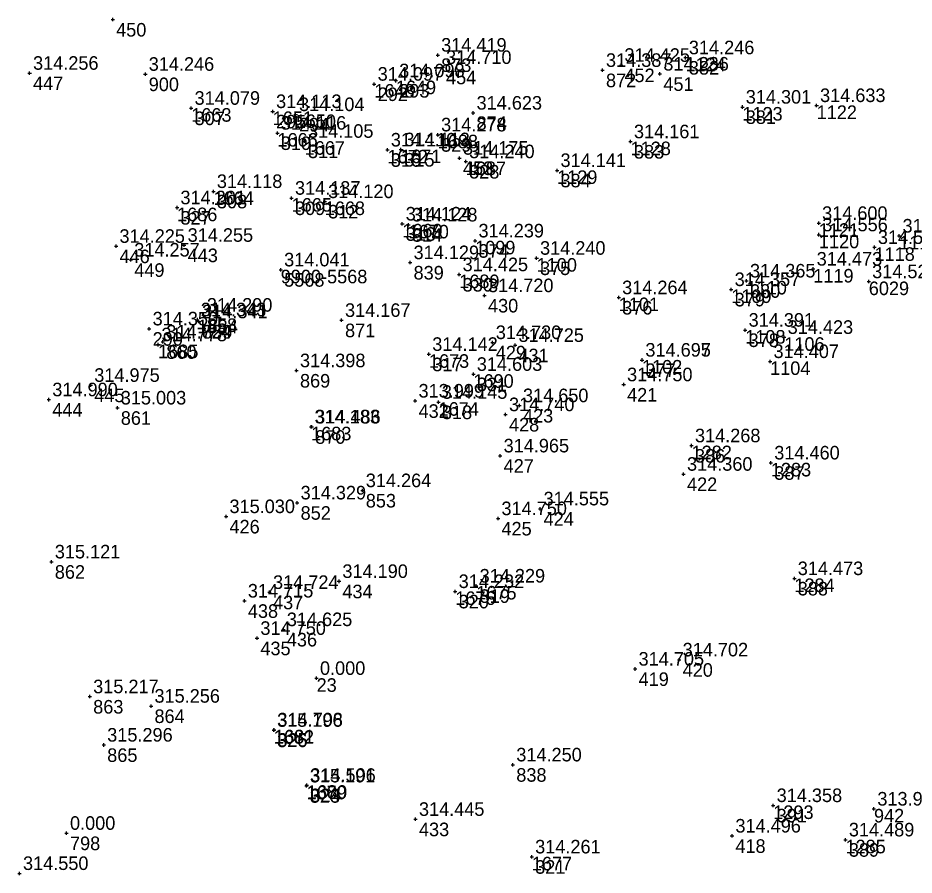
# Model space of a CAD drawing. Extents: x -829398 to -819400, y -1074439 to -1067977.
# Drawn here: x -820710.8 to -820631.3, y -1069001.6 to -1068925.7 of the extents above; entities that cross this region are included whole.
import ezdxf

# ---------------------------------------------------------------- set-up
doc = ezdxf.new("R2010")
doc.units = 0
for name, color, linetype in [('Vrstva 60', 7, 'Continuous'), ('Vrstva 61', 7, 'Continuous'), ('Čísla bodů_doměření_2012', 7, 'Continuous')]:
    doc.layers.add(name, color=color, linetype=linetype)

# ---------------------------------------------------------------- blocks, each defined once
blk = doc.blocks.new('BOD')
at = {"layer": 'Čísla bodů_doměření_2012'}
for p, q in [((-0.15, 0), (0.15, 0)), ((0, -0.15), (0, 0.15))]:
    blk.add_line(p, q, dxfattribs=at)

msp = doc.modelspace()

# ---------------------------------------------------------------- block references
at = {"layer": 'Vrstva 60'}
for p in [(-820702.353, -1068925.887), (-820673.553, -1068929.023), (-820651.602, -1068929.255), (-820651.602, -1068929.255), (-820673.119, -1068930.111), (-820657.313, -1068929.925), (-820709.715, -1068930.627), (-820699.465, -1068930.718), (-820658.948, -1068930.373), (-820653.865, -1068930.697), (-820679.177, -1068931.595), (-820679.177, -1068931.595), (-820677.271, -1068931.291), (-820677.271, -1068931.291), (-820695.402, -1068933.727), (-820695.402, -1068933.727), (-820688.182, -1068934.019), (-820688.182, -1068934.019), (-820670.414, -1068934.155), (-820646.563, -1068933.627), (-820646.563, -1068933.627), (-820639.98, -1068933.487), (-820686.146, -1068934.286), (-820686.146, -1068934.286), (-820687.765, -1068935.932), (-820687.765, -1068935.932), (-820673.557, -1068936.084), (-820673.557, -1068936.084), (-820685.353, -1068936.653), (-820685.353, -1068936.653), (-820656.469, -1068936.692), (-820656.469, -1068936.692), (-820678.013, -1068937.423), (-820678.013, -1068937.423), (-820676.811, -1068937.399), (-820676.811, -1068937.399), (-820671.62, -1068938.149), (-820671.073, -1068938.459), (-820671.073, -1068938.459), (-820662.979, -1068939.239), (-820662.979, -1068939.239), (-820693.425, -1068941.099), (-820693.425, -1068941.099), (-820686.505, -1068941.693), (-820686.505, -1068941.693), (-820683.572, -1068941.994), (-820683.572, -1068941.994), (-820696.655, -1068942.539), (-820696.655, -1068942.539), (-820676.695, -1068943.976), (-820676.695, -1068943.976), (-820676.139, -1068944.06), (-820676.139, -1068944.06), (-820639.799, -1068943.924), (-820639.779, -1068944.933), (-820632.669, -1068945.041), (-820702.058, -1068945.955), (-820696.016, -1068945.864), (-820670.243, -1068945.475), (-820670.243, -1068945.475), (-820634.853, -1068946.053), (-820700.745, -1068947.169), (-820675.997, -1068947.401), (-820664.791, -1068947.009), (-820664.791, -1068947.009), (-820687.466, -1068948.039), (-820687.466, -1068948.039), (-820671.652, -1068948.468), (-820671.652, -1068948.468), (-820640.277, -1068947.969), (-820646.187, -1068949.024), (-820646.187, -1068949.024), (-820635.361, -1068949.085), (-820647.543, -1068949.782), (-820647.543, -1068949.782), (-820669.401, -1068950.323), (-820657.517, -1068950.503), (-820657.517, -1068950.503), (-820694.849, -1068952.462), (-820694.308, -1068952.052), (-820699.12, -1068953.267), (-820694.73, -1068952.633), (-820682.071, -1068952.514), (-820646.309, -1068953.382), (-820646.309, -1068953.382), (-820642.848, -1068954.017), (-820698.336, -1068954.672), (-820697.906, -1068954.429), (-820668.712, -1068954.477), (-820666.703, -1068954.73), (-820674.341, -1068955.523), (-820674.341, -1068955.523), (-820655.456, -1068956.032), (-820655.456, -1068956.032), (-820644.105, -1068956.157), (-820686.062, -1068956.972), (-820670.395, -1068957.292), (-820670.395, -1068957.292), (-820704.291, -1068958.266), (-820657.08, -1068958.212), (-820708.009, -1068959.543), (-820701.941, -1068960.272), (-820675.556, -1068959.656), (-820673.487, -1068959.769), (-820673.487, -1068959.769), (-820666.302, -1068960.068), (-820667.539, -1068960.863), (-820684.775, -1068961.946), (-820684.716, -1068961.952), (-820651.063, -1068963.618), (-820651.063, -1068963.618), (-820668.018, -1068964.515), (-820644.037, -1068965.14), (-820644.037, -1068965.14), (-820651.767, -1068966.138), (-820680.232, -1068967.594), (-820686.006, -1068968.679), (-820692.309, -1068969.892), (-820664.476, -1068969.206), (-820668.21, -1068970.073), (-820707.787, -1068973.904), (-820641.955, -1068975.383), (-820641.955, -1068975.383), (-820682.304, -1068975.633), (-820670.143, -1068976.041), (-820670.143, -1068976.041), (-820688.451, -1068976.607), (-820672.001, -1068976.527), (-820672.001, -1068976.527), (-820690.681, -1068977.368), (-820687.227, -1068979.9), (-820689.57, -1068980.676), (-820652.155, -1068982.581), (-820656.059, -1068983.397), (-820684.29, -1068984.22), (-820704.386, -1068985.844), (-820698.956, -1068986.681), (-820688.09, -1068988.818), (-820688.09, -1068988.818), (-820688.06, -1068988.779), (-820688.06, -1068988.779), (-820703.143, -1068990.127), (-820666.894, -1068991.881), (-820685.188, -1068993.742), (-820685.188, -1068993.742), (-820685.15, -1068993.69), (-820685.15, -1068993.69), (-820643.825, -1068995.483), (-820643.825, -1068995.483), (-820634.901, -1068995.79), (-820675.52, -1068996.705), (-820706.44, -1068997.94), (-820647.48, -1068998.181), (-820637.425, -1068998.523), (-820637.425, -1068998.523), (-820665.222, -1069000.031), (-820665.222, -1069000.031), (-820710.605, -1069001.498)]:
    msp.add_blockref('BOD', p, dxfattribs=at)

# ---------------------------------------------------------------- texts
for s, p in [('450', (-820702.053, -1068927.387)), ('1124', (-820651.602, -1068930.455)), ('873', (-820673.253, -1068930.523)), ('382', (-820651.302, -1068930.755)), ('454', (-820672.819, -1068931.611)), ('872', (-820658.648, -1068931.873)), ('452', (-820657.013, -1068931.425)), ('447', (-820709.415, -1068932.127)), ('900', (-820699.165, -1068932.218)), ('1648', (-820679.177, -1068932.795)), ('1649', (-820677.271, -1068932.491)), ('293', (-820676.971, -1068932.791)), ('451', (-820653.565, -1068932.197)), ('292', (-820678.877, -1068933.095)), ('1663', (-820695.402, -1068934.927)), ('307', (-820695.102, -1068935.227)), ('1651', (-820688.182, -1068935.219)), ('1123', (-820646.563, -1068934.827)), ('381', (-820646.263, -1068935.127)), ('1122', (-820639.98, -1068934.687)), ('295', (-820687.882, -1068935.519)), ('1650', (-820686.146, -1068935.486)), ('294', (-820685.846, -1068935.786)), ('874', (-820670.114, -1068935.655)), ('1666', (-820687.765, -1068937.132)), ('310', (-820687.465, -1068937.432)), ('1688', (-820673.557, -1068937.284)), ('329', (-820673.257, -1068937.584)), ('1667', (-820685.353, -1068937.853)), ('311', (-820685.053, -1068938.153)), ('1128', (-820656.469, -1068937.892)), ('383', (-820656.169, -1068938.192)), ('1672', (-820678.013, -1068938.623)), ('316', (-820677.713, -1068938.923)), ('1671', (-820676.811, -1068938.599)), ('315', (-820676.511, -1068938.899)), ('453', (-820671.32, -1068939.649)), ('1687', (-820671.073, -1068939.659)), ('328', (-820670.773, -1068939.959)), ('1129', (-820662.979, -1068940.439)), ('384', (-820662.679, -1068940.739)), ('1664', (-820693.425, -1068942.299)), ('308', (-820693.125, -1068942.599)), ('1665', (-820686.505, -1068942.893)), ('309', (-820686.205, -1068943.193)), ('1668', (-820683.572, -1068943.194)), ('1686', (-820696.655, -1068943.739)), ('312', (-820683.272, -1068943.494)), ('327', (-820696.355, -1068944.039)), ('1669', (-820676.695, -1068945.176)), ('313', (-820676.395, -1068945.476)), ('1670', (-820676.139, -1068945.26)), ('314', (-820675.839, -1068945.56)), ('1121', (-820639.799, -1068945.124)), ('1120', (-820639.779, -1068946.133)), ('1117', (-820632.669, -1068946.241)), ('1099', (-820670.243, -1068946.675)), ('374', (-820669.943, -1068946.975)), ('446', (-820701.758, -1068947.455)), ('443', (-820695.716, -1068947.364)), ('1118', (-820634.853, -1068947.253)), ('449', (-820700.445, -1068948.669)), ('1100', (-820664.791, -1068948.209)), ('375', (-820664.491, -1068948.509)), ('9900-5568', (-820687.466, -1068949.239)), ('5568', (-820687.166, -1068949.539)), ('839', (-820675.697, -1068948.901)), ('1119', (-820640.277, -1068949.169)), ('1689', (-820671.652, -1068949.668)), ('330', (-820671.352, -1068949.968)), ('1110', (-820646.187, -1068950.224)), ('6029', (-820635.361, -1068950.285)), ('1109', (-820647.543, -1068950.982)), ('380', (-820645.887, -1068950.524)), ('430', (-820669.101, -1068951.823)), ('1101', (-820657.517, -1068951.703)), ('379', (-820647.243, -1068951.282)), ('376', (-820657.217, -1068952.003)), ('1684', (-820694.849, -1068953.662)), ('859', (-820694.43, -1068954.133)), ('858', (-820694.008, -1068953.552)), ('871', (-820681.771, -1068954.014)), ('290', (-820698.82, -1068954.767)), ('1108', (-820646.309, -1068954.582)), ('378', (-820646.009, -1068954.882)), ('1685', (-820698.336, -1068955.872)), ('1106', (-820642.848, -1068955.217)), ('860', (-820697.606, -1068955.929)), ('429', (-820668.412, -1068955.977)), ('431', (-820666.403, -1068956.23)), ('1673', (-820674.341, -1068956.723)), ('317', (-820674.041, -1068957.023)), ('1102', (-820655.456, -1068957.232)), ('1104', (-820644.105, -1068957.357)), ('377', (-820655.156, -1068957.532)), ('869', (-820685.762, -1068958.472)), ('1690', (-820670.395, -1068958.492)), ('331', (-820670.095, -1068958.792)), ('445', (-820703.991, -1068959.766)), ('421', (-820656.78, -1068959.712)), ('444', (-820707.709, -1068961.043)), ('432', (-820675.256, -1068961.156)), ('1674', (-820673.487, -1068960.969)), ('318', (-820673.187, -1068961.269)), ('861', (-820701.641, -1068961.772)), ('423', (-820666.002, -1068961.568)), ('428', (-820667.239, -1068962.363)), ('1683', (-820684.775, -1068963.146)), ('870', (-820684.416, -1068963.452)), ('1282', (-820651.063, -1068964.818)), ('386', (-820650.763, -1068965.118)), ('427', (-820667.718, -1068966.015)), ('1283', (-820644.037, -1068966.34)), ('387', (-820643.737, -1068966.64)), ('422', (-820651.467, -1068967.638)), ('853', (-820679.932, -1068969.094)), ('852', (-820685.706, -1068970.179)), ('424', (-820664.176, -1068970.706)), ('426', (-820692.009, -1068971.392)), ('425', (-820667.91, -1068971.573)), ('862', (-820707.487, -1068975.404)), ('434', (-820682.004, -1068977.133)), ('1675', (-820670.143, -1068977.241)), ('1284', (-820641.955, -1068976.583)), ('388', (-820641.655, -1068976.883)), ('437', (-820688.151, -1068978.107)), ('1676', (-820672.001, -1068977.727)), ('320', (-820671.701, -1068978.027)), ('319', (-820669.843, -1068977.541)), ('438', (-820690.381, -1068978.868)), ('436', (-820686.927, -1068981.4)), ('435', (-820689.27, -1068982.176)), ('420', (-820651.855, -1068984.081)), ('419', (-820655.759, -1068984.897)), ('23', (-820684.29, -1068985.42)), ('863', (-820704.086, -1068987.344)), ('864', (-820698.656, -1068988.181)), ('1682', (-820688.09, -1068990.018)), ('1681', (-820688.06, -1068989.979)), ('326', (-820687.79, -1068990.318)), ('325', (-820687.76, -1068990.279)), ('865', (-820702.843, -1068991.627)), ('838', (-820666.594, -1068993.381)), ('1679', (-820685.188, -1068994.942)), ('1680', (-820685.15, -1068994.89)), ('323', (-820684.888, -1068995.242)), ('324', (-820684.85, -1068995.19)), ('1293', (-820643.825, -1068996.683)), ('391', (-820643.525, -1068996.983)), ('942', (-820634.901, -1068996.99)), ('433', (-820675.22, -1068998.205)), ('798', (-820706.14, -1068999.44)), ('418', (-820647.18, -1068999.681)), ('1285', (-820637.425, -1068999.723)), ('389', (-820637.125, -1069000.023)), ('1677', (-820665.222, -1069001.231)), ('321', (-820664.922, -1069001.531))]:
    msp.add_text(s, height=1.2, dxfattribs=at).set_placement(p)
at = {"layer": 'Vrstva 61'}
for s, p in [('314.419', (-820673.253, -1068928.723)), ('314.425', (-820657.013, -1068929.625)), ('314.246', (-820651.302, -1068928.955)), ('314.256', (-820709.415, -1068930.327)), ('314.246', (-820699.165, -1068930.418)), ('314.710', (-820672.819, -1068929.811)), ('314.387', (-820658.648, -1068930.073)), ('314.236', (-820653.565, -1068930.397)), ('314.097', (-820678.877, -1068931.295)), ('314.098', (-820676.971, -1068930.991)), ('314.079', (-820695.102, -1068933.427)), ('314.301', (-820646.263, -1068933.327)), ('314.633', (-820639.68, -1068933.187)), ('314.113', (-820687.882, -1068933.719)), ('314.104', (-820685.846, -1068933.986)), ('314.623', (-820670.114, -1068933.855)), ('314.116', (-820687.465, -1068935.632)), ('314.278', (-820673.257, -1068935.784)), ('314.105', (-820685.053, -1068936.353)), ('314.161', (-820656.169, -1068936.392)), ('314.110', (-820677.713, -1068937.123)), ('314.113', (-820676.511, -1068937.099)), ('314.175', (-820671.32, -1068937.849)), ('314.240', (-820670.773, -1068938.159)), ('314.141', (-820662.679, -1068938.939)), ('314.118', (-820693.125, -1068940.799)), ('314.137', (-820686.205, -1068941.393)), ('314.201', (-820696.355, -1068942.239)), ('314.120', (-820683.272, -1068941.694)), ('314.124', (-820676.395, -1068943.676)), ('314.128', (-820675.839, -1068943.76)), ('314.600', (-820639.499, -1068943.624)), ('314.556', (-820639.479, -1068944.633)), ('314.535', (-820632.369, -1068944.741)), ('314.255', (-820695.716, -1068945.564)), ('314.239', (-820669.943, -1068945.175)), ('314.225', (-820701.758, -1068945.655)), ('314.571', (-820634.553, -1068945.753)), ('314.257', (-820700.445, -1068946.869)), ('314.129', (-820675.697, -1068947.101)), ('314.240', (-820664.491, -1068946.709)), ('314.041', (-820687.166, -1068947.739)), ('314.473', (-820639.977, -1068947.669)), ('314.425', (-820671.352, -1068948.168)), ('314.365', (-820645.887, -1068948.724)), ('314.357', (-820647.243, -1068949.482)), ('314.520', (-820635.061, -1068948.785)), ('314.720', (-820669.101, -1068950.023)), ('314.264', (-820657.217, -1068950.203)), ('314.290', (-820694.008, -1068951.752)), ('314.343', (-820694.549, -1068952.162)), ('314.341', (-820694.43, -1068952.333)), ('314.167', (-820681.771, -1068952.214)), ('314.350', (-820698.82, -1068952.967)), ('314.391', (-820646.009, -1068953.082)), ('314.724', (-820697.606, -1068954.129)), ('314.730', (-820668.412, -1068954.177)), ('314.423', (-820642.548, -1068953.717)), ('314.778', (-820698.036, -1068954.372)), ('314.725', (-820666.403, -1068954.43)), ('314.142', (-820674.041, -1068955.223)), ('314.697', (-820655.156, -1068955.732)), ('314.695', (-820655.156, -1068955.732)), ('314.407', (-820643.805, -1068955.857)), ('314.398', (-820685.762, -1068956.672)), ('314.603', (-820670.095, -1068956.992)), ('314.975', (-820703.991, -1068957.966)), ('314.750', (-820656.78, -1068957.912)), ('314.990', (-820707.709, -1068959.243)), ('313.999', (-820675.256, -1068959.356)), ('314.145', (-820673.187, -1068959.469)), ('314.650', (-820666.002, -1068959.768)), ('315.003', (-820701.641, -1068959.972)), ('314.740', (-820667.239, -1068960.563)), ('314.183', (-820684.475, -1068961.646)), ('314.486', (-820684.416, -1068961.652)), ('314.268', (-820650.763, -1068963.318)), ('314.965', (-820667.718, -1068964.215)), ('314.460', (-820643.737, -1068964.84)), ('314.360', (-820651.467, -1068965.838)), ('314.264', (-820679.932, -1068967.294)), ('314.329', (-820685.706, -1068968.379)), ('314.555', (-820664.176, -1068968.906)), ('315.030', (-820692.009, -1068969.592)), ('314.750', (-820667.91, -1068969.773)), ('315.121', (-820707.487, -1068973.604)), ('314.190', (-820682.004, -1068975.333)), ('314.229', (-820669.843, -1068975.741)), ('314.473', (-820641.655, -1068975.083)), ('314.724', (-820688.151, -1068976.307)), ('314.232', (-820671.701, -1068976.227)), ('314.715', (-820690.381, -1068977.068)), ('314.625', (-820686.927, -1068979.6)), ('314.750', (-820689.27, -1068980.376)), ('314.702', (-820651.855, -1068982.281)), ('314.705', (-820655.759, -1068983.097)), ('0.000', (-820683.99, -1068983.92)), ('315.217', (-820704.086, -1068985.544)), ('315.256', (-820698.656, -1068986.381)), ('314.708', (-820687.76, -1068988.479)), ('315.196', (-820687.79, -1068988.518)), ('315.296', (-820702.843, -1068989.827)), ('314.250', (-820666.594, -1068991.581)), ('315.191', (-820684.888, -1068993.442)), ('314.506', (-820684.85, -1068993.39)), ('314.358', (-820643.525, -1068995.183)), ('313.909', (-820634.601, -1068995.49)), ('314.445', (-820675.22, -1068996.405)), ('0.000', (-820706.14, -1068997.64)), ('314.496', (-820647.18, -1068997.881)), ('314.489', (-820637.125, -1068998.223)), ('314.261', (-820664.922, -1068999.731)), ('314.550', (-820710.305, -1069001.198))]:
    msp.add_text(s, height=1.2, dxfattribs=at).set_placement(p)

doc.saveas('drawing.dxf')
